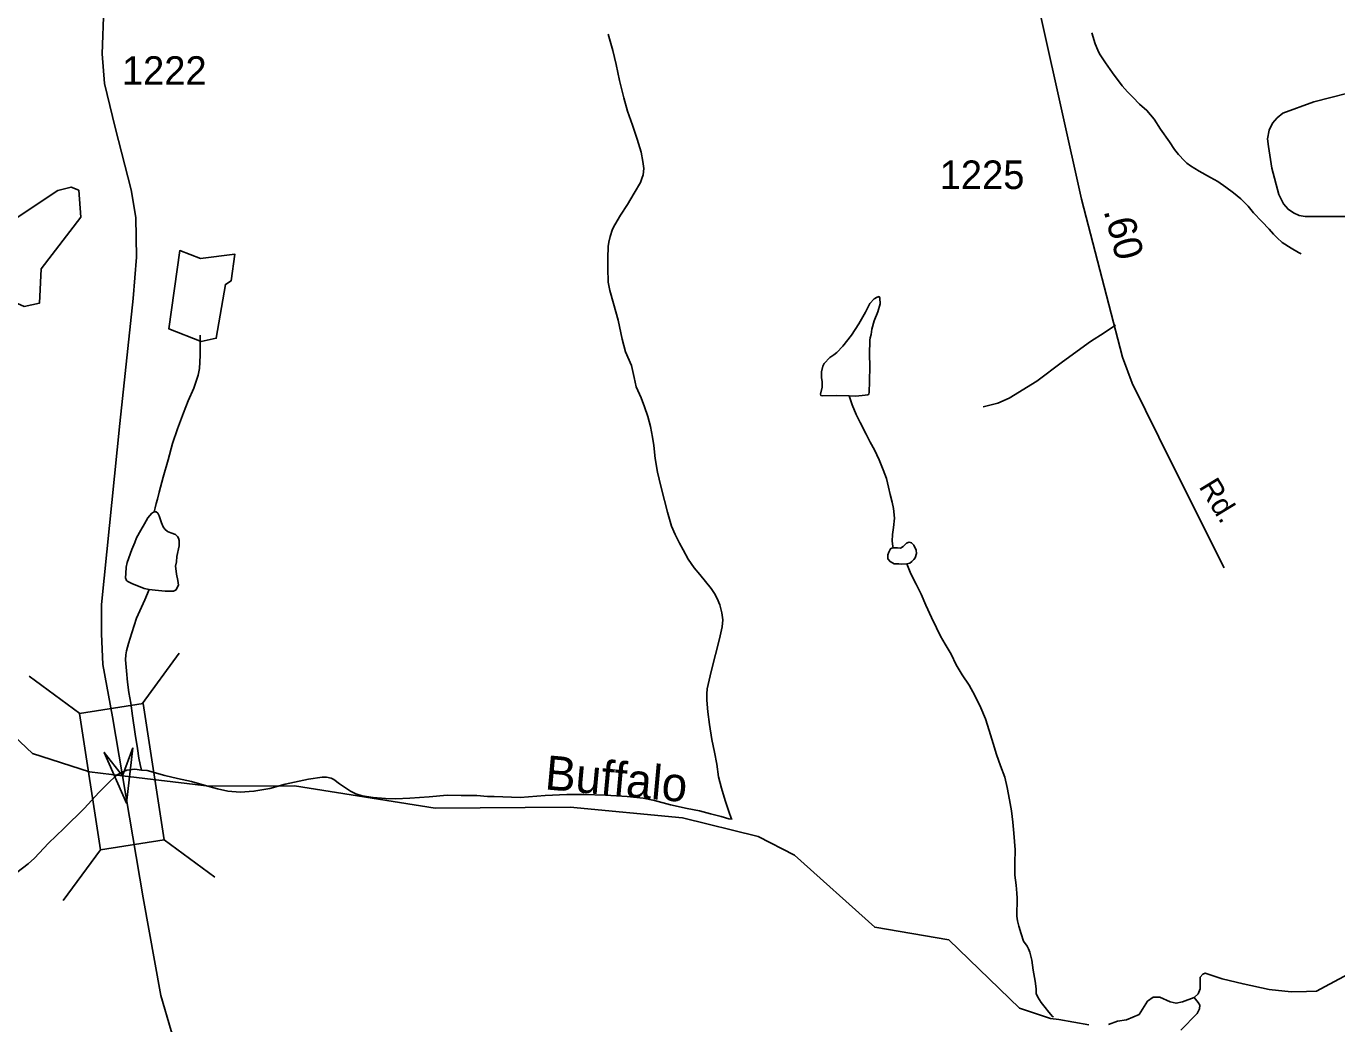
# Model space of a CAD drawing. Extents: x 2126262 to 2293712, y 749403 to 919119.
# Drawn here: x 2179097 to 2184846, y 858372 to 862745 of the extents above; entities that cross this region are included whole.
import ezdxf

# ---------------------------------------------------------------- set-up
doc = ezdxf.new("R2010")
doc.units = 0
for name, color, linetype in [('Exist Hydrographic Creek Single Shore', 7, 'Continuous'), ('Exist Hydrographic Creek Single Shore Label', 7, 'Continuous'), ('Exist Hydrographic Misc Water Feature', 7, 'Continuous'), ('Exist Hydrographic Pond Under 1500 Sq Ft', 7, 'Continuous'), ('Exist Road Non-System Type 51', 7, 'Continuous'), ('Exist Road Secondary Mileage Hundredths English Label', 7, 'Continuous'), ('Exist Road Secondary Structure Standard Bridge Attributed CELL', 7, 'Continuous'), ('Exist Road Secondary Structure Standard Bridge CELL', 7, 'Continuous'), ('Exist Road Secondary Type 51 Attributed', 7, 'Continuous'), ('Exist Road Secondary Type 51 Label', 7, 'Continuous'), ('Exist Road Secondary Type 51 Number Label', 7, 'Continuous')]:
    doc.layers.add(name, color=color, linetype=linetype)

msp = doc.modelspace()

# ---------------------------------------------------------------- linework, layer by layer
at = {"layer": 'Exist Hydrographic Creek Single Shore'}
for points in [[(2182706.8, 861125.1), (2182721, 861085.3), (2182737.2, 861043.3), (2182755.6, 861007.5), (2182781.9, 860957.6), (2182799.7, 860921.7), (2182818, 860887.9), (2182838.3, 860844), (2182856.5, 860800.1), (2182870.9, 860762.2), (2182879.1, 860724.3), (2182887.1, 860692.3), (2182895.3, 860658.3), (2182901.6, 860630.4), (2182905.7, 860588.4), (2182902, 860548.4), (2182897.9, 860516.4), (2182896.3, 860488.5), (2182898.4, 860466.4), (2182900.6, 860458.4)], [(2182960.7, 860388.8), (2182977.1, 860344.8), (2183001.3, 860299.1), (2183023.4, 860255.2), (2183043.7, 860207.3), (2183068.1, 860153.4), (2183090.3, 860107.6), (2183108.5, 860071.7), (2183128.8, 860035.8), (2183155.1, 859992), (2183177.2, 859946.1), (2183203.5, 859902.3), (2183233.8, 859856.5), (2183258, 859810.6), (2183284.3, 859756.8), (2183304.6, 859709), (2183320.8, 859657), (2183339, 859601.1), (2183353.4, 859553.2), (2183371.6, 859503.3), (2183390.1, 859453.4), (2183400.3, 859407.5), (2183410.6, 859353.6), (2183418.8, 859305.7), (2183425.1, 859255.7), (2183429.2, 859207.8), (2183435.8, 859133.8), (2183434, 859075.8), (2183434.4, 859023.8), (2183440.5, 858979.8), (2183442.8, 858943.9), (2183444.8, 858921.9), (2183443.4, 858843.9), (2183445.6, 858823.9), (2183451.6, 858800), (2183461.8, 858766.1), (2183472.1, 858734.1), (2183488.1, 858712.2), (2183494, 858700.2), (2183500.4, 858686.3), (2183508.4, 858650.4), (2183514.5, 858606.3), (2183522.7, 858558.4), (2183527, 858524.5), (2183527.3, 858504.5), (2183535.2, 858488.5), (2183549.2, 858464.6), (2183567.4, 858442.8), (2183583.6, 858422.8), (2183599.2, 858403.8), (2183603.7, 858402.9)], [(2178772.4, 859889.3), (2179124.4, 859557.2), (2179374.4, 859476.6), (2179518.8, 859459.2), (2179899.3, 859413.3), (2180274.4, 859415.3), (2180891.4, 859317.2), (2181483.4, 859321.4), (2181975.5, 859275.2), (2182308.5, 859192.8), (2182467.4, 859110.8), (2182819.5, 858795.1), (2183144.5, 858739.2), (2183454.3, 858440.8), (2183590.8, 858395.7), (2183627.7, 858390.3), (2183759.1, 858367.5)], [(2184918.6, 858600.6), (2184795.5, 858535.8), (2184757.5, 858515.2), (2184714.1, 858513), (2184645.7, 858511.9), (2184549.1, 858522.8), (2184435.1, 858546.7), (2184343.1, 858569.5), (2184269.3, 858594.5), (2184258.5, 858589.1), (2184247.6, 858576), (2184247.6, 858525), (2184237.8, 858503.2), (2184220.5, 858487)], [(2183844.8, 858368.5), (2183883.9, 858382.7), (2183924.1, 858389.2), (2183979.4, 858413.1), (2184015.3, 858470.7), (2184040.2, 858488), (2184070.6, 858489.1), (2184116.2, 858467.4), (2184141.2, 858462), (2184169.4, 858467.4), (2184220.5, 858487)], [(2184220.5, 858487), (2184238.9, 858465.2), (2184245.4, 858453.3), (2184244.3, 858438.1), (2184234.6, 858417.4), (2184161.8, 858344.6)]]:
    msp.add_lwpolyline(points, dxfattribs=at)
at = {"layer": 'Exist Hydrographic Misc Water Feature'}
for points in [[(2181650.2, 862710.8), (2181670.5, 862638.9), (2181685.1, 862577), (2181699.2, 862507.2), (2181717.9, 862431.2), (2181734.1, 862373.4), (2181756.6, 862311.5), (2181776.7, 862249.6), (2181795, 862193.8), (2181801.3, 862151.8), (2181805.6, 862121.9), (2181803.6, 862093.9), (2181797.8, 862077.8), (2181791.7, 862059.8), (2181764, 862013.6), (2181734.3, 861963.5), (2181704.5, 861917.4), (2181678.7, 861875.2), (2181669.1, 861855.2), (2181659.2, 861823.1), (2181653.3, 861799.1), (2181649.6, 861779.1), (2181647.7, 861729), (2181647.9, 861685.1), (2181650.2, 861623.1), (2181656.6, 861587.2), (2181672.8, 861529.3), (2181693.3, 861457.4), (2181711.7, 861373.6), (2181726.1, 861317.6), (2181752.3, 861257.8), (2181764.6, 861205.8), (2181772.8, 861163.9), (2181795, 861116), (2181809.3, 861076.1), (2181823.5, 861034.2), (2181835.8, 860990.3), (2181844, 860944.4), (2181850.3, 860906.5), (2181856.5, 860850.5), (2181866.7, 860790.5), (2181881.3, 860728.7), (2181897.5, 860666.7), (2181909.8, 860614.9), (2181928.3, 860552.9), (2181944.2, 860517.1), (2181962.5, 860479.1), (2181978.7, 860449.3), (2182001, 860409.4), (2182027.3, 860371.6), (2182051.3, 860341.7), (2182101.7, 860280), (2182115.9, 860258.1), (2182127.8, 860236.1), (2182140.1, 860208.3), (2182148.3, 860174.3), (2182152.6, 860142.3), (2182150.5, 860112.4), (2182138.8, 860060.3), (2182121.2, 859990.2), (2182101.7, 859916.1), (2182084.1, 859840), (2182082.2, 859818), (2182082.5, 859790), (2182086.8, 859740.1), (2182095, 859684.2), (2182105.2, 859618.2), (2182115.9, 859562.3), (2182126.1, 859510.4), (2182134.3, 859454.4), (2182146.6, 859404.5), (2182162.8, 859350.6), (2182179, 859302.7), (2182189.3, 859272.8), (2182193.4, 859268.8)], [(2183771.5, 862716.7), (2183785.8, 862668.8), (2183798.1, 862640.8), (2183806.1, 862624.9), (2183832.4, 862585.1), (2183862.5, 862541.2), (2183904.8, 862483.5), (2183928.9, 862457.7), (2183951.1, 862433.8), (2183981.2, 862404), (2184013.6, 862376.2), (2184045.6, 862338.3), (2184073.7, 862294.5), (2184112.3, 862238.7), (2184134.2, 862204.8), (2184152.5, 862182.9), (2184178.5, 862155.1), (2184188.8, 862145.2), (2184204.7, 862133.3), (2184242.9, 862109.5), (2184293.1, 862081.8), (2184325.1, 862064), (2184359.4, 862040.2), (2184393.2, 862014.4), (2184425.6, 861988.5), (2184457.6, 861956.7), (2184481.8, 861926.9), (2184518.1, 861889.1), (2184550.3, 861855.2), (2184568.3, 861833.4), (2184584.3, 861817.5), (2184606.4, 861797.6), (2184646.6, 861771.9), (2184678.8, 861754), (2184690.5, 861748.1)], [(2182706.8, 861125.1), (2182652.7, 861126.9), (2182590.8, 861124.5), (2182582.8, 861126.5), (2182580.7, 861132.4), (2182588.5, 861162.5), (2182588.5, 861188.5), (2182586.3, 861204.5), (2182586.3, 861230.4), (2182592, 861254.5), (2182598, 861266.5), (2182621.7, 861292.7), (2182639.8, 861304.8), (2182653.7, 861314.8), (2182679.6, 861342.9), (2182717.3, 861391.1), (2182749.1, 861441.3), (2182778.8, 861491.5), (2182798.5, 861529.6), (2182816.3, 861549.7), (2182830.3, 861557.7), (2182838.3, 861559.9), (2182842.4, 861553.8), (2182842.6, 861527.8), (2182832.7, 861493.7), (2182817, 861453.6), (2182807.1, 861417.7), (2182803.2, 861393.7), (2182799.3, 861379.6), (2182797.3, 861369.7), (2182795.8, 861305.6), (2182798.1, 861255.7), (2182796.2, 861187.6), (2182794.8, 861141.7), (2182792.8, 861131.6), (2182788.9, 861129.7), (2182776.8, 861127.6), (2182736.8, 861123.3), (2182706.8, 861125.1)], [(2179860.1, 861391.2), (2179860.3, 861337.2), (2179860.5, 861303.2), (2179858.9, 861273.2), (2179856.8, 861245.2), (2179851.1, 861215.2), (2179831.4, 861159.1), (2179807.8, 861103), (2179786.1, 861050.8), (2179760.4, 860980.7), (2179738.7, 860916.6), (2179719.2, 860844.5), (2179697.5, 860768.5), (2179680.1, 860702.3), (2179672.3, 860672.4), (2179666.3, 860652.3), (2179662.2, 860634.2), (2179658.5, 860616.3)], [(2179658.5, 860616.3), (2179648.5, 860610.3), (2179630.4, 860590.1), (2179614.9, 860564), (2179599.1, 860535.9), (2179581, 860501.9), (2179573.2, 860481.8), (2179559.5, 860451.8), (2179539.8, 860393.6), (2179535.7, 860373.6), (2179534.1, 860345.6), (2179532, 860327.7), (2179536.3, 860315.7), (2179540.2, 860311.7), (2179560.3, 860301.8), (2179614.2, 860280.1), (2179636.4, 860276.2)], [(2179636.4, 860276.2), (2179662.2, 860272.3), (2179706.3, 860268.5), (2179742.2, 860268.8), (2179754.3, 860274.9), (2179760.2, 860286.9), (2179764.3, 860294.9), (2179762.1, 860314.9), (2179756.1, 860342.9), (2179753.9, 860356.8), (2179751.8, 860378.9), (2179755.7, 860396.8), (2179757.6, 860420.9), (2179767.2, 860466.9), (2179767, 860490.9), (2179765, 860500.9), (2179761.1, 860508.9), (2179751, 860516.8), (2179731.1, 860524.8), (2179717, 860530.6), (2179704.9, 860540.5), (2179696.9, 860550.5), (2179690.7, 860568.4), (2179680.5, 860598.4), (2179674.5, 860610.4), (2179666.5, 860616.3), (2179662.6, 860616.3), (2179658.5, 860616.3)], [(2182900.6, 860458.4), (2182918.5, 860458.5), (2182932.6, 860456.6), (2182944.3, 860464.7), (2182958.2, 860478.7), (2182970.3, 860482.8), (2182980.4, 860480.9), (2182990.2, 860470.9), (2183000.5, 860449), (2183002.5, 860433), (2182996.8, 860414.9), (2182990.8, 860406.9), (2182982.8, 860399), (2182972.8, 860390.9), (2182960.7, 860388.8)], [(2182960.7, 860388.8), (2182938.8, 860386.6), (2182924.8, 860388.6), (2182904.7, 860388.5), (2182886.9, 860398.3), (2182876.8, 860410.3), (2182876.6, 860428.3), (2182880.5, 860440.3), (2182888.5, 860454.4), (2182894.5, 860456.5), (2182900.6, 860458.4)], [(2179636.4, 860276.2), (2179616.5, 860230.2), (2179581, 860149.9), (2179559.5, 860085.8), (2179545.8, 860039.8), (2179536.1, 860007.7), (2179534.1, 859989.7), (2179532, 859967.7), (2179536.3, 859919.8), (2179540.8, 859869.8), (2179547, 859823.8), (2179555.4, 859777.9), (2179563.6, 859722), (2179574.1, 859642), (2179584.3, 859578.1), (2179590.5, 859536.1), (2179596.8, 859508.2), (2179602.8, 859484.3)], [(2179481, 859449.6), (2179495.1, 859463.7), (2179514.8, 859473.8), (2179538.8, 859483.9), (2179572.8, 859488.1), (2179602.8, 859484.3)], [(2178447.5, 858352.1), (2178465.3, 858378.2), (2178497.1, 858428.3), (2178536.7, 858488.6), (2178576.3, 858550.8), (2178608.1, 858593), (2178643.7, 858637.1), (2178683.5, 858683.3), (2178723.3, 858729.5), (2178786.9, 858807.9), (2178836.5, 858874.1), (2178862.3, 858906.3), (2178898, 858936.5), (2178932, 858958.6), (2178995.8, 858995), (2179055.5, 859035.3), (2179105.3, 859073.6), (2179133, 859097.7), (2179194.7, 859164.1), (2179262.4, 859228.4), (2179351.8, 859316.9), (2179415.5, 859385.2), (2179465, 859435.5), (2179481, 859449.6)], [(2179602.8, 859484.3), (2179626.8, 859482.4), (2179705.1, 859460.8), (2179761.1, 859447.2), (2179821.1, 859433.5), (2179877.1, 859417.8), (2179935.4, 859402.1), (2179981.3, 859392.4), (2180035.2, 859386.7), (2180095.3, 859391), (2180165, 859403.4), (2180233.1, 859421.8), (2180334.8, 859444.3), (2180394.9, 859452.7), (2180414.8, 859452.8), (2180434.9, 859448.9), (2180446.8, 859442.9), (2180471, 859423.2), (2180519.1, 859391.4), (2180543.1, 859379.5), (2180571.2, 859371.7), (2180619.2, 859364), (2180673.3, 859360.3), (2180717.2, 859358.5), (2180779.3, 859360.8), (2180865.1, 859367.3), (2180943, 859373.8), (2181005.1, 859372.2), (2181073, 859372.5), (2181121, 859368.8), (2181149.1, 859368.9), (2181263.1, 859363.6), (2181373, 859372.2), (2181468.7, 859376.7), (2181542.8, 859377.2), (2181638.7, 859373.6), (2181732.8, 859368.2), (2181802.8, 859360.6), (2181853, 859350.8), (2181923.1, 859331.3), (2181996.9, 859315.7), (2182051.1, 859306), (2182099.3, 859292.3), (2182145.2, 859280.5), (2182179.2, 859270.7), (2182193.4, 859268.8)]]:
    msp.add_lwpolyline(points, dxfattribs=at)
at = {"layer": 'Exist Hydrographic Pond Under 1500 Sq Ft'}
for points in [[(2179088.3, 861516.5), (2179155.4, 861531.6), (2179162.4, 861682.3), (2179336.5, 861908.3), (2179327.4, 862026.6), (2179293.4, 862040.4), (2179235.4, 862025.3), (2178779.3, 861723.1), (2178796.4, 861621), (2178855.4, 861514.8), (2178996.5, 861557.7), (2179088.3, 861516.5)], [(2179864.5, 861362.6), (2179722.4, 861418.1), (2179770.4, 861761.6), (2179861.4, 861726.8), (2180011.5, 861746.7), (2179995.5, 861629), (2179970.5, 861613.1), (2179930.5, 861377.7), (2179864.5, 861362.6)]]:
    msp.add_lwpolyline(points, dxfattribs=at)
at = {"layer": 'Exist Road Non-System Type 51'}
for points in [[(2184964.3, 862470.1), (2184746.3, 862413.7), (2184609.2, 862363.9), (2184585.3, 862344.3), (2184564.7, 862320.5), (2184549.5, 862290.1), (2184543, 862251.1), (2184546.3, 862218.5), (2184561.5, 862123.1), (2184591.8, 862007.1), (2184612.4, 861967), (2184633, 861943.1), (2184656.9, 861926.8), (2184680.7, 861916), (2184707.8, 861910.6), (2184820.6, 861910.6), (2184990.9, 861910.6)], [(2183295.7, 861076.8), (2183360.1, 861093.4), (2183408.5, 861114.4), (2183530.1, 861189.9), (2183643.8, 861273.6), (2183765.6, 861363), (2183826.4, 861401.8), (2183875.1, 861434.8)]]:
    msp.add_lwpolyline(points, dxfattribs=at)
at = {"layer": 'Exist Road Secondary Structure Standard Bridge Attributed CELL'}
msp.add_lwpolyline([(2179563.9, 859581.1), (2179537.3, 859338.7), (2179439.2, 859561.9), (2179518.8, 859459.2)], close=True, dxfattribs=at)
at = {"layer": 'Exist Road Secondary Structure Standard Bridge CELL'}
for p, q in [((2179604.8, 859774.7), (2179768, 859997.3)), ((2179332.1, 859732.8), (2179109.5, 859896)), ((2179924.2, 859014.9), (2179701.7, 859178.1)), ((2179259.4, 858912.7), (2179422.6, 859135.2))]:
    msp.add_line(p, q, dxfattribs=at)
msp.add_lwpolyline([(2179422.6, 859135.2), (2179330.8, 859732.6), (2179609.8, 859775.5), (2179701.7, 859178.1)], close=True, dxfattribs=at)
at = {"layer": 'Exist Road Secondary Type 51 Attributed'}
for points in [[(2179301.9, 864033.5), (2179347.1, 863961.4), (2179412.6, 863858.1), (2179469.8, 863735.2), (2179494.2, 863635.4), (2179494.2, 863480.4), (2179478.9, 863258.5), (2179437.7, 862826.4), (2179429.4, 862624), (2179439.8, 862494.8), (2179487.3, 862300.8), (2179557.7, 862027.9), (2179577.2, 861906.4), (2179580, 861733.3), (2179565.4, 861551.1), (2179506.8, 861003.9), (2179427.3, 860209.5), (2179427.3, 860081.1), (2179432.9, 859947.1), (2179474.7, 859718.1), (2179518.8, 859459.2)], [(2183425.3, 863378.3), (2183461.1, 863169.3), (2183553.2, 862761.6), (2183725.9, 861987.9), (2183906.3, 861294.4), (2183948.1, 861179.9), (2184123.9, 860825.3), (2184352.2, 860371.4)], [(2179518.8, 859459.2), (2179610, 858923.8), (2179686.7, 858495.2), (2179732.1, 858340.9), (2179778.1, 858234.8), (2179901.5, 857974.5), (2180210.5, 857401.4), (2180267.7, 857281.3), (2180306.7, 857193.4), (2180336.7, 857089.4), (2180361.8, 856963.7), (2180368.1, 856845.8), (2180345.8, 856658.7), (2180294.2, 856467.4), (2180178.4, 855904.8), (2180001.3, 855068.6), (2179843.6, 854254.7), (2179746, 853768.9), (2179713.7, 853612.2)]]:
    msp.add_lwpolyline(points, dxfattribs=at)

# ---------------------------------------------------------------- texts
at = {"layer": 'Exist Hydrographic Creek Single Shore Label'}
msp.add_text('Buffalo', height=150, rotation=354.77008, dxfattribs=at).set_placement((2181368.7, 859400.1))
at = {"layer": 'Exist Road Secondary Mileage Hundredths English Label'}
msp.add_text('.60', height=125, rotation=284.57644, dxfattribs=at).set_placement((2183822.8, 861936.5))
at = {"layer": 'Exist Road Secondary Type 51 Label'}
msp.add_text('Rd.', height=95, rotation=301.38836, dxfattribs=at).set_placement((2184239, 860726.9))
at = {"layer": 'Exist Road Secondary Type 51 Number Label'}
for s, p in [('1222', (2179516.4, 862488.8)), ('1225', (2183104.2, 862031.8))]:
    msp.add_text(s, height=125, dxfattribs=at).set_placement(p)

doc.saveas('drawing.dxf')
